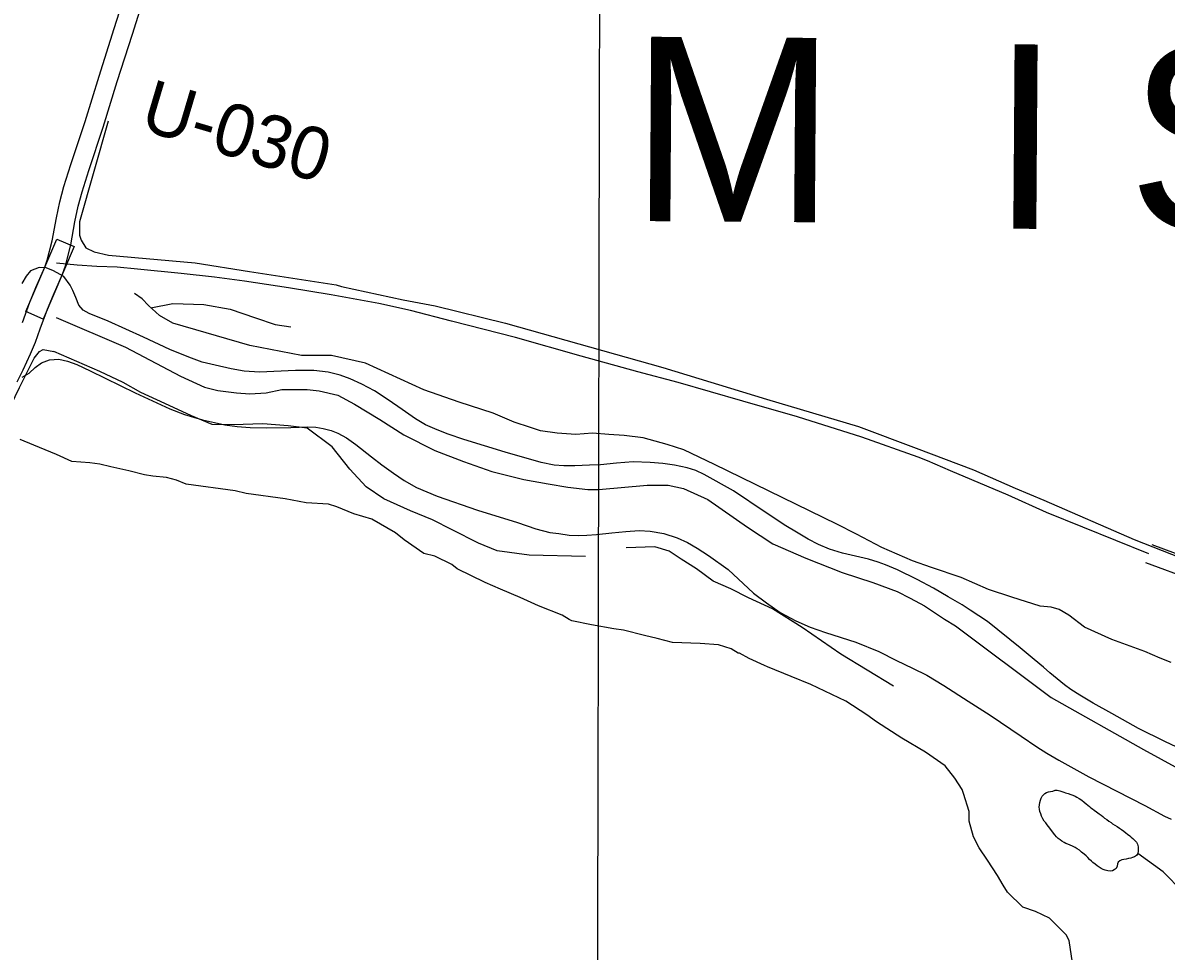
# Model space of a CAD drawing. Extents: x 3172297 to 3210190, y 958463 to 983887.
# Drawn here: x 3201720 to 3203530, y 971968 to 973439 of the extents above; entities that cross this region are included whole.
import ezdxf

# ---------------------------------------------------------------- set-up
doc = ezdxf.new("R2010")
doc.units = 0
for name, color, linetype in [('V-GRID-MAJR', 7, 'Continuous'), ('V-LEVE-TOET', 7, 'Continuous'), ('V-RIVR-RANG-IDEN', 7, 'Continuous'), ('V-ROAD-CNTR', 7, 'Continuous'), ('V-SITE-VEGE', 7, 'Continuous'), ('V-TOPO-GNAM-IDEN', 7, 'Continuous'), ('V-TOPO-SHOR', 7, 'Continuous')]:
    doc.layers.add(name, color=color, linetype=linetype)

msp = doc.modelspace()

# ---------------------------------------------------------------- linework, layer by layer
at = {"layer": 'V-GRID-MAJR'}
msp.add_spline([(3202613, 963855), (3202626.2, 969916.4), (3202639.4, 975979.8), (3202652.7, 982043.2), (3202652.7, 982045.1)], degree=3, dxfattribs=at)
at = {"layer": 'V-LEVE-TOET'}
for points in [[(3203136, 972556.8), (3203104.5, 972572.2), (3203085.7, 972580.2), (3203074, 972584.6), (3203058.6, 972589.1), (3203017.3, 972598.7), (3202996.9, 972605.2), (3202979.8, 972612.2), (3202963.2, 972620.9), (3202944.8, 972631.9), (3202927.7, 972642.1), (3202895.2, 972663.4), (3202845, 972697.3), (3202798.7, 972723.3), (3202785.2, 972729.8), (3202771.9, 972734), (3202751.8, 972738.3), (3202733.1, 972740.7), (3202713.2, 972742.5), (3202686.1, 972743.4), (3202659.7, 972741.3), (3202634.5, 972738.7), (3202616.9, 972737.9), (3202593.9, 972737), (3202576.4, 972736.9), (3202561, 972738), (3202540.5, 972742.2), (3202483.7, 972758.9), (3202418.1, 972778.8), (3202393.6, 972787.4), (3202375.8, 972793.8), (3202357.3, 972801.9), (3202341.5, 972811.2), (3202320.4, 972826.4), (3202298.2, 972841.8), (3202276.6, 972855.6), (3202256.5, 972866.6), (3202238.1, 972874.8), (3202222.6, 972880.6), (3202203.5, 972885.4), (3202180.5, 972887.9), (3202151.5, 972887.9), (3202094.8, 972885.4), (3202070.4, 972886.8), (3202050.1, 972890.4), (3202024.5, 972896.3), (3202004, 972901.3), (3201983, 972908.9), (3201952.9, 972921.2), (3201911.3, 972941), (3201855.4, 972966.1), (3201824.9, 972978.5), (3201815.8, 972983.8), (3201808.9, 972991.5), (3201803.8, 973003.8), (3201799.3, 973014.9), (3201795.2, 973023.4), (3201784.8, 973037.1), (3201768.7, 973046.1), (3201756.9, 973050.6), (3201746, 973051.1), (3201732.2, 973046.1), (3201725.1, 973037.4), (3201718.6, 973025.8)], [(3201719.2, 972877.2), (3201730, 972883.8), (3201739.5, 972892.8), (3201749.7, 972900.2), (3201762.1, 972905.1), (3201777.3, 972905.7), (3201790.8, 972902.9), (3201805.4, 972897.5), (3201826.7, 972887.6), (3201897.7, 972852.7), (3201953, 972827.1), (3201975.9, 972818.1), (3202004.5, 972809.9), (3202023.2, 972805.5), (3202040, 972802.1), (3202059.4, 972799.3), (3202080, 972797.6), (3202106.4, 972797.2)], [(3202106.4, 972797.2), (3202144.1, 972797.9), (3202171.4, 972798.7), (3202183.7, 972798.3), (3202195.6, 972796.1), (3202208, 972793), (3202218.9, 972789), (3202232.2, 972781.4), (3202247.2, 972770.8), (3202271.9, 972751.3), (3202288.5, 972738.4), (3202306.7, 972725.4), (3202323.6, 972714), (3202343.4, 972702.8), (3202359.4, 972695.6), (3202375.9, 972689), (3202439.9, 972666.9), (3202502.9, 972647.3), (3202532.3, 972637.2), (3202554.3, 972631.4), (3202568.7, 972629.7), (3202584.7, 972627.4), (3202599.7, 972626.9), (3202612.9, 972627.4), (3202627.9, 972628.1), (3202652.4, 972631), (3202674.8, 972633.1), (3202695.9, 972634.7), (3202713.3, 972633.6), (3202734.8, 972629.9), (3202755.7, 972623.1), (3202772.1, 972615.6), (3202787.5, 972606.7), (3202805.5, 972595), (3202836.6, 972572.7), (3202876.5, 972535.3), (3202897, 972520.2), (3202919.1, 972504.9), (3202943.6, 972491.4), (3202966.3, 972481.5), (3202990.9, 972472.9), (3203038.5, 972457.9), (3203074.9, 972442.8), (3203103, 972428.9), (3203128.5, 972416.8), (3203151.2, 972405.4), (3203178.2, 972389.1), (3203216.7, 972364.4), (3203251.5, 972342.1), (3203300.5, 972308.9), (3203325.2, 972292.2), (3203341.1, 972281.9), (3203359.8, 972271), (3203407.5, 972244.6), (3203496.1, 972199), (3203527.1, 972182.2), (3203537.9, 972177.2)], [(3203583.5, 972273.9), (3203528, 972300.3), (3203486.3, 972320.8), (3203443.8, 972344.7), (3203414.6, 972361.2), (3203393.2, 972373.8), (3203379.1, 972383), (3203368.8, 972390.4), (3203357.3, 972399.5), (3203345.6, 972409.3), (3203335.6, 972418.1), (3203321.2, 972430.4), (3203299, 972448.7), (3203247.3, 972490.3), (3203219.7, 972508.2), (3203206.8, 972516.7), (3203184.7, 972529.3), (3203161.7, 972543.1), (3203136, 972556.8)]]:
    msp.add_lwpolyline(points, dxfattribs=at)
at = {"layer": 'V-ROAD-CNTR'}
for points in [[(3201719.4, 972964.2), (3201731.3, 972996.2), (3201740.9, 973019.3), (3201754.8, 973051.6), (3201758.8, 973062.5), (3201766.5, 973093.2), (3201773.1, 973129.6), (3201778.7, 973155.1), (3201785, 973179.4), (3201795.8, 973214), (3201818.7, 973282.5), (3201841, 973354.4), (3201864.8, 973429.9), (3201894.2, 973522.5)], [(3201710.9, 972869.9), (3201720.6, 972889.3), (3201732.1, 972914.2), (3201739.9, 972932.9), (3201747.5, 972953.8), (3201759.2, 972985.2), (3201768.6, 973007.7), (3201782.7, 973040.5), (3201787.5, 973053.7), (3201795.8, 973086.9), (3201802.5, 973123.7), (3201807.9, 973148.1), (3201813.9, 973171.2), (3201824.3, 973204.8), (3201847.3, 973273.3), (3201869.6, 973345.5), (3201893.4, 973420.9), (3201922.8, 973513.6)], [(3203502.7, 972597.7), (3203398.1, 972639.7), (3203340.6, 972663.2), (3203279.6, 972690.7), (3203188.4, 972729.3), (3203151.9, 972744.8), (3203137.1, 972750.7), (3203048.3, 972782.5), (3202946.1, 972814.4), (3202859.7, 972839.4), (3202757.6, 972869.1), (3202693.7, 972886), (3202603.8, 972910.5), (3202500, 972940.1), (3202398.4, 972966.4), (3202333.7, 972983), (3202283.8, 972994.2), (3202208.4, 973007.8), (3202140.5, 973019), (3202070.7, 973029.4), (3202023.7, 973036), (3201970.9, 973041.4), (3201901.6, 973048.4), (3201869.3, 973051.4), (3201837, 973052.5), (3201806.3, 973054.6), (3201773.2, 973058.1)], [(3203581.7, 972584.7), (3203507.9, 972611.8)], [(3203572, 972556.2), (3203497.5, 972583.6)]]:
    msp.add_lwpolyline(points, dxfattribs=at)
msp.add_lwpolyline([(3201724.6, 972981.3), (3201773.9, 973096.2), (3201801.5, 973084.3), (3201752.2, 972969.5)], close=True, dxfattribs=at)
at = {"layer": 'V-SITE-VEGE'}
for p, q in [((3201737.7, 972770), (3201715.6, 972778.7)), ((3201773.2, 972754.8), (3201737.7, 972770)), ((3201797.5, 972744), (3201773.2, 972754.8)), ((3201826.2, 972742), (3201797.5, 972744)), ((3201841.7, 972739.9), (3201826.2, 972742)), ((3201859.4, 972735.6), (3201841.7, 972739.9)), ((3201888.1, 972729.2), (3201859.4, 972735.6)), ((3201912.4, 972722.7), (3201888.1, 972729.2)), ((3201925.7, 972720.6), (3201912.4, 972722.7)), ((3201947.7, 972718.6), (3201925.7, 972720.6)), ((3201963.2, 972714.3), (3201947.7, 972718.6)), ((3201978.7, 972707.8), (3201963.2, 972714.3)), ((3202056, 972697.3), (3201978.7, 972707.8)), ((3202073.7, 972693), (3202056, 972697.3)), ((3202135.5, 972684.6), (3202073.7, 972693)), ((3202168.7, 972678.3), (3202135.5, 972684.6)), ((3202204, 972676.3), (3202168.7, 972678.3)), ((3202217.3, 972672), (3202204, 972676.3)), ((3202243.8, 972661.1), (3202217.3, 972672)), ((3202272.6, 972652.5), (3202243.8, 972661.1)), ((3202310.2, 972630.7), (3202272.6, 972652.5)), ((3202323.6, 972619.8), (3202310.2, 972630.7)), ((3202354.6, 972598), (3202323.6, 972619.8)), ((3202372.3, 972593.7), (3202354.6, 972598)), ((3202398.9, 972580.6), (3202372.3, 972593.7)), ((3202407.7, 972574.1), (3202398.9, 972580.6)), ((3202452, 972552.3), (3202407.7, 972574.1)), ((3202476.4, 972541.5), (3202452, 972552.3)), ((3202507.4, 972528.5), (3202476.4, 972541.5)), ((3202536.1, 972515.4), (3202507.4, 972528.5)), ((3202573.8, 972500.3), (3202536.1, 972515.4)), ((3202584.8, 972493.7), (3202573.8, 972500.3)), ((3202589.3, 972491.5), (3202584.8, 972493.7)), ((3202620.2, 972485.1), (3202589.3, 972491.5)), ((3202655.5, 972478.8), (3202620.2, 972485.1)), ((3202671, 972476.7), (3202655.5, 972478.8)), ((3202704.2, 972468.1), (3202671, 972476.7)), ((3202724.1, 972463.8), (3202704.2, 972468.1)), ((3202748.4, 972457.4), (3202724.1, 972463.8)), ((3202792.5, 972455.5), (3202748.4, 972457.4)), ((3202821.2, 972453.5), (3202792.5, 972455.5)), ((3202841.1, 972447), (3202821.2, 972453.5)), ((3202852.2, 972440.5), (3202841.1, 972447)), ((3202854.4, 972440.5), (3202852.2, 972440.5)), ((3202869.9, 972431.8), (3202854.4, 972440.5)), ((3202894.3, 972420.9), (3202869.9, 972431.8)), ((3202898.7, 972418.8), (3202894.3, 972420.9)), ((3202936.3, 972403.6), (3202898.7, 972418.8)), ((3202967.3, 972390.6), (3202936.3, 972403.6)), ((3203022.6, 972364.5), (3202967.3, 972390.6)), ((3203055.9, 972342.7), (3203022.6, 972364.5)), ((3203071.4, 972331.8), (3203055.9, 972342.7)), ((3203111.3, 972305.6), (3203071.4, 972331.8)), ((3203149, 972283.8), (3203111.3, 972305.6)), ((3203180.1, 972261.9), (3203149, 972283.8)), ((3203195.6, 972242.2), (3203180.1, 972261.9)), ((3203206.8, 972224.6), (3203195.6, 972242.2)), ((3203209.1, 972218), (3203206.8, 972224.6)), ((3203218.1, 972189.4), (3203209.1, 972218)), ((3203218.2, 972174), (3203218.1, 972189.4)), ((3203225, 972149.7), (3203218.2, 972174)), ((3203233.9, 972132.2), (3203225, 972149.7)), ((3203247.3, 972112.4), (3203233.9, 972132.2)), ((3203263, 972088.2), (3203247.3, 972112.4)), ((3203271.9, 972072.9), (3203263, 972088.2)), ((3203278.6, 972061.9), (3203271.9, 972072.9)), ((3203303, 972037.8), (3203278.6, 972061.9)), ((3203322.9, 972031.3), (3203303, 972037.8)), ((3203345.1, 972020.4), (3203322.9, 972031.3)), ((3203371.8, 971994.1), (3203345.1, 972020.4)), ((3203376.2, 971985.3), (3203371.8, 971994.1)), ((3203383.2, 971939.1), (3203376.2, 971985.3))]:
    msp.add_line(p, q, dxfattribs=at)
at = {"layer": 'V-TOPO-SHOR'}
for points in [[(3201855.4, 973282.8), (3201809.7, 973123.3), (3201809.6, 973102.4), (3201812.2, 973094.5), (3201820, 973082.3), (3201833.1, 973076.1), (3201855.7, 973070.9), (3201992.6, 973058.3), (3202078.9, 973045), (3202215.8, 973023.7), (3202224.5, 973021.1), (3202322.1, 972999.9), (3202372.7, 972990.2), (3202484.2, 972962.9), (3202733.4, 972892.5), (3202897.2, 972842.4), (3203042.8, 972799.3), (3203134.2, 972765.1), (3203224.8, 972730.9), (3203291.1, 972701.9), (3203336.3, 972682.6), (3203479.2, 972620.4), (3203553.3, 972591.4)], [(3203538, 972425.3), (3203520.6, 972432.3), (3203496.2, 972442.9), (3203443.9, 972462.2), (3203400.4, 972481.5), (3203376, 972500.7), (3203360.3, 972509.5), (3203348.1, 972513), (3203330.7, 972514.8), (3203285.4, 972528.8), (3203248.8, 972541.1), (3203205.2, 972560.4), (3203158.2, 972576.2), (3203128.6, 972586.8), (3203079.8, 972607.8), (3203039.7, 972628.9), (3203008.4, 972644.6), (3202815, 972739.3), (3202766.2, 972762.1), (3202740.1, 972770.9), (3202701.8, 972781.4), (3202672.1, 972785), (3202647.7, 972786.8), (3202621.6, 972788.6), (3202595.4, 972786.9), (3202565.7, 972788.7), (3202539.6, 972792.3), (3202523.9, 972797.6), (3202497.8, 972806.4), (3202464.7, 972820.4), (3202410.6, 972838), (3202354.9, 972857.3), (3202262.6, 972899.4), (3202208.5, 972911.7), (3202161.4, 972911.8), (3202079.5, 972927.7), (3201957.5, 972962.9), (3201936.6, 972975.2), (3201919.2, 972990.9), (3201908.8, 973001.4), (3201896.6, 973010.1)], [(3201922.7, 972987.4), (3201957.6, 972994.3), (3202006.4, 972992.4), (3202048.2, 972985.4), (3202088.3, 972971.3), (3202119.7, 972960.8), (3202144.1, 972957.2)], [(3201772.7, 972972.1), (3201882.4, 972924.7), (3201969.5, 972879.2), (3202007.8, 972861.6), (3202028.7, 972856.3), (3202058.4, 972852.8), (3202079.3, 972851), (3202105.5, 972852.7), (3202129.9, 972857.8), (3202152.6, 972857.8), (3202170, 972857.7), (3202189.2, 972855.9), (3202218.8, 972848.9), (3202245, 972834.9), (3202285, 972810.4), (3202323.3, 972785.9), (3202372.1, 972761.3), (3202417.4, 972743.8), (3202462.7, 972728), (3202513.2, 972715.6), (3202551.6, 972708.6), (3202583, 972703.2), (3202614.4, 972699.7), (3202631.8, 972699.6), (3202708.6, 972706.4), (3202741.7, 972706.3), (3202766.1, 972701), (3202804.4, 972683.5), (3202867.1, 972639.8), (3202907.1, 972613.5), (3202959.4, 972590.7), (3203016.9, 972567.9), (3203065.7, 972552.1), (3203104, 972538), (3203124.9, 972527.5), (3203147.6, 972515.2), (3203178.9, 972494.2), (3203196.3, 972483.7), (3203347.8, 972370), (3203494.1, 972287.7), (3203600.3, 972229.8)], [(3201154.7, 971188.1), (3201201.2, 971350.8), (3201268.7, 971469.3), (3201295.4, 971536.5), (3201316.9, 971609), (3201320.6, 971697.5), (3201316, 971998.4), (3201339.5, 972168.3), (3201355.5, 972216.1), (3201391.1, 972286.8), (3201476.4, 972422.9), (3201634.6, 972695.1), (3201714.7, 972861.3), (3201737.8, 972907.3), (3201746.7, 972917.9), (3201752, 972921.4), (3201769, 972918)], [(3202610.6, 972593.3), (3202521.7, 972595.3), (3202471.1, 972602.4), (3202441.5, 972614.6), (3202399.7, 972635.7), (3202368.3, 972651.5), (3202333.5, 972665.5), (3202291.7, 972684.8), (3202263.8, 972704), (3202237.7, 972732), (3202209.9, 972767), (3202169.9, 972796.7), (3202140.2, 972800.3), (3202100.1, 972803.8), (3202053, 972802.2), (3202019.9, 972802.3), (3201986.8, 972816.3), (3201945, 972835.6), (3201906.7, 972853.2), (3201878.8, 972868.9), (3201842.2, 972886.5), (3201769, 972918)], [(3203098.4, 972388), (3203014.8, 972438.8), (3202953.9, 972480.8), (3202906.9, 972510.6), (3202868.6, 972528.1), (3202840.7, 972542.2), (3202812.8, 972554.4), (3202786.7, 972573.7), (3202762.3, 972589.4), (3202743.2, 972601.7), (3202720.5, 972608.7), (3202675.2, 972607.1)], [(3203343.8, 972165.8), (3203341.7, 972168.5), (3203339.3, 972171.5), (3203337, 972174.5), (3203334.7, 972177.8), (3203332.4, 972182), (3203331.3, 972185.9), (3203330.1, 972189.8), (3203329.2, 972193.1), (3203328.9, 972196.5), (3203329.3, 972200.2), (3203330, 972203.6), (3203331.1, 972207.4), (3203332.2, 972210.7), (3203333.6, 972213.7), (3203335.7, 972216), (3203337.9, 972218.2), (3203340.6, 972219.9), (3203343.6, 972220.8), (3203347, 972221.5), (3203350.4, 972222), (3203354.1, 972223.2), (3203357.5, 972223.2), (3203361.6, 972222.4), (3203364.9, 972221.4), (3203367.9, 972220.4), (3203370.8, 972219.3), (3203375, 972218), (3203379, 972216.5), (3203382.1, 972215.6), (3203385.6, 972214), (3203388.6, 972212.2), (3203392.1, 972210), (3203396.4, 972207.5), (3203400.1, 972204.6), (3203403.5, 972201.6), (3203406.1, 972199.4), (3203408.5, 972197.4), (3203410.9, 972195.6), (3203413.4, 972193.6), (3203416, 972191.7), (3203419.4, 972189.2), (3203423.9, 972185.8), (3203426.8, 972183.6), (3203429.6, 972181.4), (3203432.5, 972179.2), (3203435.8, 972176.7), (3203439.1, 972174.3), (3203442.6, 972171.9), (3203445.2, 972170.3), (3203448.7, 972168.1), (3203452.2, 972165.9), (3203456, 972163.4), (3203459, 972161.2), (3203462.9, 972158.3), (3203465.8, 972155.8), (3203468.8, 972153.6), (3203472.2, 972150.8), (3203474.6, 972148.9), (3203477, 972146.6), (3203479.8, 972144), (3203483.1, 972140.8), (3203484.7, 972138), (3203485.6, 972133.6), (3203485.6, 972130.4), (3203485.5, 972126.7), (3203485, 972122.8), (3203483.2, 972119.7), (3203479.7, 972117.7), (3203476.8, 972116.7), (3203473.8, 972115.9), (3203470.3, 972115), (3203466.6, 972114.3), (3203463.1, 972113.6), (3203459.9, 972113.1), (3203456.5, 972111.5), (3203454, 972109.4), (3203453, 972106.5), (3203452.1, 972102.8), (3203450.5, 972099.5), (3203447.7, 972097.1), (3203444.7, 972095.7), (3203441.3, 972095.1), (3203437.7, 972095.4), (3203433.6, 972096.7), (3203430.2, 972097.8), (3203426.8, 972099.5), (3203423.7, 972101.3), (3203420.5, 972103.6), (3203417.4, 972105.9), (3203413.9, 972109), (3203411.5, 972111), (3203408.5, 972113.8), (3203405.7, 972116.7), (3203403.3, 972119.1), (3203400.1, 972122), (3203396, 972125.3), (3203392.7, 972128.2), (3203389.2, 972130.5), (3203386, 972132.5), (3203381.7, 972134.6)], [(3203381.7, 972134.6), (3203378.1, 972136.1), (3203374.3, 972137.6), (3203371.2, 972139.1), (3203368.4, 972140.4), (3203364.9, 972142.6), (3203362, 972144.6), (3203359.2, 972146.9), (3203356.4, 972149.4), (3203353.6, 972152.5), (3203343.8, 972165.8)], [(3203634.6, 971969.9), (3203591.1, 972024.1), (3203556.3, 972062.5), (3203525, 972094), (3203485, 972122.8)]]:
    msp.add_lwpolyline(points, dxfattribs=at)

# ---------------------------------------------------------------- texts
at = {"layer": 'V-RIVR-RANG-IDEN'}
msp.add_text('U-030', height=83, rotation=343.4547, dxfattribs=at).set_placement((3201902.5, 973270.5))
at = {"layer": 'V-TOPO-GNAM-IDEN'}
for s, height, p in [('M', 292, (3202680.6, 973124.8)), ('I S S I S S I P P I', 291.999, (3203251.9, 973112.8))]:
    msp.add_text(s, height=height, rotation=359.5938, dxfattribs=at).set_placement(p)

doc.saveas('drawing.dxf')
